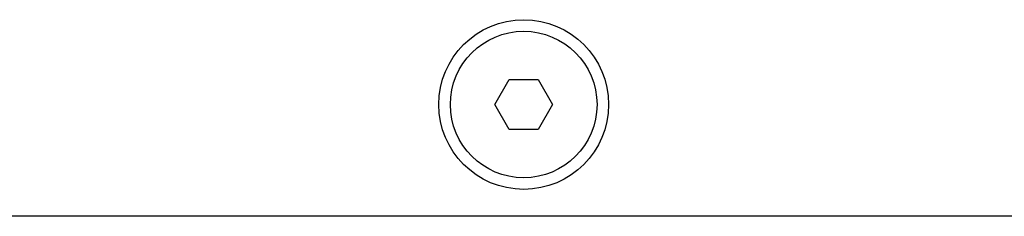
# Model space of a CAD drawing. Header units: millimetres. Extents: x 399 to 6233, y -1870 to 1602.
# Tile 512 of 656: x 6016 to 6042, y -213 to -208. Entities that reach past the tile are written whole.
import ezdxf

# ---------------------------------------------------------------- set-up
doc = ezdxf.new("R2010")
doc.units = ezdxf.units.MM
doc.layers.add('可見 (ISO)', color=7, linetype='Continuous', lineweight=25)

msp = doc.modelspace()

# ---------------------------------------------------------------- linework, layer by layer
at = {"layer": '可見 (ISO)'}
for p, q in [((6028.648, -210.181), (6029.023, -209.531)), ((6029.023, -209.531), (6029.774, -209.531)), ((6029.774, -209.531), (6030.149, -210.18)), ((6029.024, -210.831), (6028.648, -210.181)), ((6030.149, -210.18), (6029.775, -210.831)), ((6029.775, -210.831), (6029.024, -210.831)), ((6084.149, -213.081), (5974.649, -213.081))]:
    msp.add_line(p, q, dxfattribs=at)
for radius in [2.2, 1.9]:
    msp.add_circle((6029.399, -210.181), radius, dxfattribs=at)

doc.saveas('drawing.dxf')
